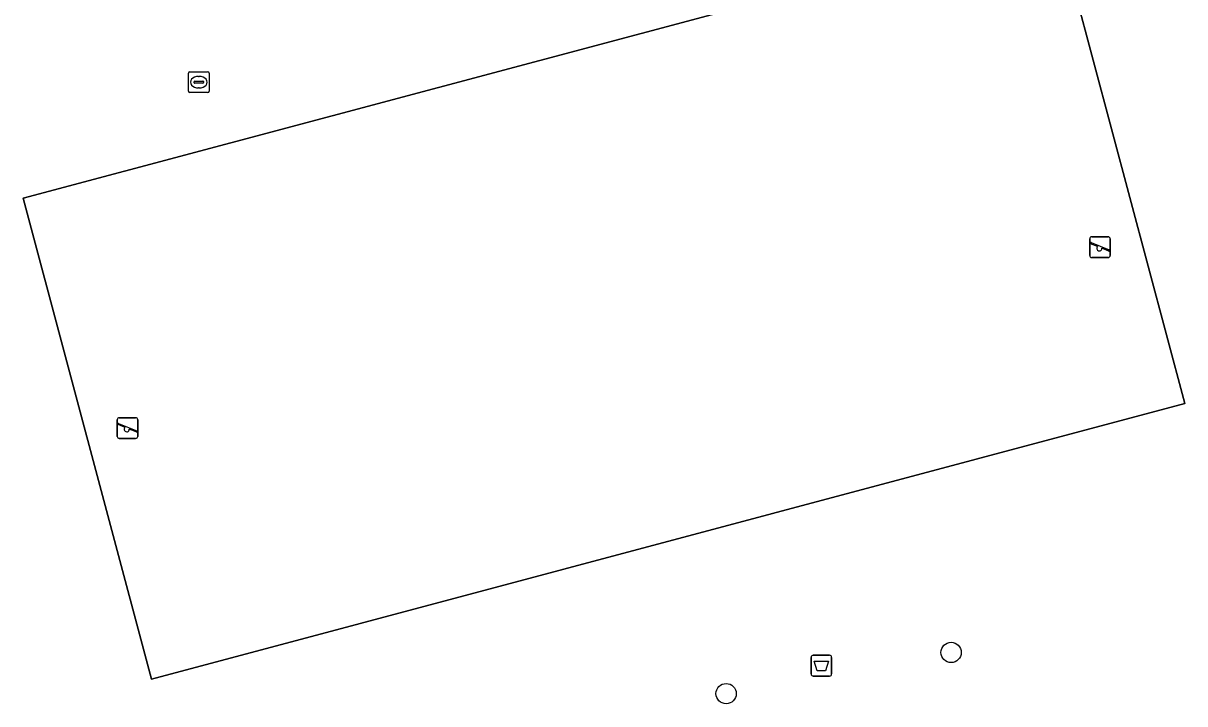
# Model space of a CAD drawing. Extents: x 157793 to 159380, y 380877 to 382313.
# Drawn here: x 158668.4 to 158724.4, y 381323.3 to 381356.2 of the extents above; entities that cross this region are included whole.
import ezdxf

# ---------------------------------------------------------------- set-up
doc = ezdxf.new("R2010")
doc.units = 0
for name, color, linetype in [('IMGEO_Afvalbak', 7, 'Continuous'), ('IMGEO_Boom', 7, 'Continuous'), ('IMGEO_Groenvoorziening', 7, 'Continuous'), ('IMGEO_Kolk', 7, 'Continuous'), ('IMGEO_Speelvoorziening', 7, 'Continuous')]:
    doc.layers.add(name, color=color, linetype=linetype)

msp = doc.modelspace()

# ---------------------------------------------------------------- linework, layer by layer
at = {"layer": 'IMGEO_Afvalbak'}
for p, q in [((158706.393, 381324.786), (158706.393, 381325.586)), ((158706.393, 381325.586), (158706.393, 381324.786)), ((158706.493, 381325.686), (158707.283, 381325.686)), ((158707.283, 381325.686), (158706.493, 381325.686)), ((158707.383, 381325.586), (158707.383, 381324.786)), ((158707.383, 381324.786), (158707.383, 381325.586)), ((158707.283, 381324.686), (158706.493, 381324.686)), ((158706.493, 381324.686), (158707.283, 381324.686))]:
    msp.add_line(p, q, dxfattribs=at)
msp.add_lwpolyline([(158706.536, 381325.4), (158707.24, 381325.4), (158707.091, 381324.93), (158706.685, 381324.93), (158706.536, 381325.4)], dxfattribs=at)
for centre, start, end in [((158706.493, 381325.586), 90, 180), ((158706.493, 381325.586), 90, 180), ((158707.283, 381325.586), 0, 90), ((158707.283, 381325.586), 360, 90), ((158706.493, 381324.786), 180, 270), ((158706.493, 381324.786), 180, 270), ((158707.283, 381324.786), 270, 0), ((158707.283, 381324.786), 270, 0)]:
    msp.add_arc(centre, 0.1, start, end, dxfattribs=at)
at = {"layer": 'IMGEO_Boom'}
for centre in [(158713.14, 381325.823), (158702.299, 381323.838)]:
    msp.add_circle(centre, 0.489, dxfattribs=at)
at = {"layer": 'IMGEO_Groenvoorziening'}
for points in [[(158674.616, 381324.531), (158724.4, 381337.816), (158718.212, 381361.006), (158668.428, 381347.72)], [(158724.4, 381337.816), (158674.616, 381324.531), (158668.428, 381347.72), (158718.212, 381361.006)]]:
    msp.add_lwpolyline(points, close=True, dxfattribs=at)
at = {"layer": 'IMGEO_Kolk'}
for p, q in [((158676.388, 381352.886), (158676.388, 381353.738)), ((158676.463, 381353.812), (158677.315, 381353.812)), ((158676.876, 381353.592), (158676.901, 381353.592)), ((158677.389, 381353.738), (158677.389, 381352.886)), ((158676.647, 381353.306), (158676.647, 381353.318)), ((158677.085, 381353.269), (158676.687, 381353.269)), ((158676.69, 381353.355), (158677.088, 381353.355)), ((158676.899, 381353.032), (158676.874, 381353.032)), ((158677.131, 381353.318), (158677.131, 381353.306)), ((158677.315, 381352.812), (158676.463, 381352.812))]:
    msp.add_line(p, q, dxfattribs=at)
for points in [[(158676.388, 381352.886), (158676.388, 381353.738)], [(158676.463, 381353.812), (158677.315, 381353.812)], [(158677.389, 381353.738), (158677.389, 381352.886)], [(158677.315, 381352.812), (158676.463, 381352.812)]]:
    msp.add_lwpolyline(points, dxfattribs=at)
for centre, radius, start, end in [((158676.465, 381353.736), 0.0765, 91.552, 178.448), ((158676.465, 381353.736), 0.0765, 91.552, 178.448), ((158677.313, 381353.736), 0.0765, 1.552, 88.448), ((158677.313, 381353.736), 0.0765, 1.552, 88.448), ((158676.687, 381353.315), 0.0403, 85.8775, 175.7526), ((158676.684, 381353.305), 0.0366, 178.938, 274.7102), ((158677.088, 381353.312), 0.043, 264.8664, 352.4533), ((158677.092, 381353.317), 0.0386, 1.7309, 96.639), ((158676.465, 381352.888), 0.0765, 181.552, 268.448), ((158676.465, 381352.888), 0.0765, 181.552, 268.448), ((158677.313, 381352.888), 0.0765, 271.552, 358.448), ((158677.313, 381352.888), 0.0765, 271.552, 358.448)]:
    msp.add_arc(centre, radius, start, end, dxfattribs=at)
for centre, major_axis, ratio, start_param, end_param in [((158676.875, 381353.312), (-0.387, 0.002), 0.722429, 4.712389, 7.853982), ((158676.9, 381353.312), (-0.39, 0.002), 0.717154, 1.570796, 4.712389)]:
    msp.add_ellipse(centre, major_axis=major_axis, ratio=ratio, start_param=start_param, end_param=end_param, dxfattribs=at)
at = {"layer": 'IMGEO_Speelvoorziening'}
for p, q in [((158719.819, 381344.96), (158719.819, 381345.76)), ((158719.819, 381345.76), (158719.819, 381344.96)), ((158719.919, 381345.86), (158720.709, 381345.86)), ((158720.709, 381345.86), (158719.919, 381345.86)), ((158720.809, 381345.76), (158720.809, 381344.96)), ((158720.809, 381344.96), (158720.809, 381345.76)), ((158720.202, 381345.388), (158719.863, 381345.525)), ((158719.888, 381345.585), (158720.764, 381345.232)), ((158720.74, 381345.172), (158720.4, 381345.309)), ((158720.709, 381344.86), (158719.919, 381344.86)), ((158719.919, 381344.86), (158720.709, 381344.86)), ((158672.956, 381336.239), (158672.956, 381337.039)), ((158672.956, 381337.039), (158672.956, 381336.239)), ((158673.339, 381336.667), (158673, 381336.804)), ((158673.025, 381336.864), (158673.901, 381336.511)), ((158673.056, 381337.139), (158673.846, 381337.139)), ((158673.846, 381337.139), (158673.056, 381337.139)), ((158673.946, 381337.039), (158673.946, 381336.239)), ((158673.946, 381336.239), (158673.946, 381337.039)), ((158673.846, 381336.139), (158673.056, 381336.139)), ((158673.056, 381336.139), (158673.846, 381336.139)), ((158673.877, 381336.451), (158673.537, 381336.588))]:
    msp.add_line(p, q, dxfattribs=at)
for centre, radius, start, end in [((158719.919, 381345.76), 0.1, 90, 180), ((158719.919, 381345.76), 0.1, 90, 180), ((158720.709, 381345.76), 0.1, 0, 90), ((158720.709, 381345.76), 0.1, 360, 90), ((158719.876, 381345.555), 0.0327, 68.078, 248.078), ((158720.281, 381345.298), 0.12, 130.9928, 5.1632), ((158720.752, 381345.202), 0.0327, 248.078, 68.078), ((158719.919, 381344.96), 0.1, 180, 270), ((158719.919, 381344.96), 0.1, 180, 270), ((158720.709, 381344.96), 0.1, 270, 0), ((158720.709, 381344.96), 0.1, 270, 0), ((158673.056, 381337.039), 0.1, 90, 180), ((158673.056, 381337.039), 0.1, 90, 180), ((158673.013, 381336.834), 0.0327, 68.078, 248.078), ((158673.846, 381337.039), 0.1, 0, 90), ((158673.846, 381337.039), 0.1, 360, 90), ((158673.056, 381336.239), 0.1, 180, 270), ((158673.056, 381336.239), 0.1, 180, 270), ((158673.418, 381336.577), 0.12, 130.9928, 5.1632), ((158673.846, 381336.239), 0.1, 270, 0), ((158673.846, 381336.239), 0.1, 270, 0), ((158673.889, 381336.481), 0.0327, 248.078, 68.078)]:
    msp.add_arc(centre, radius, start, end, dxfattribs=at)

doc.saveas('drawing.dxf')
